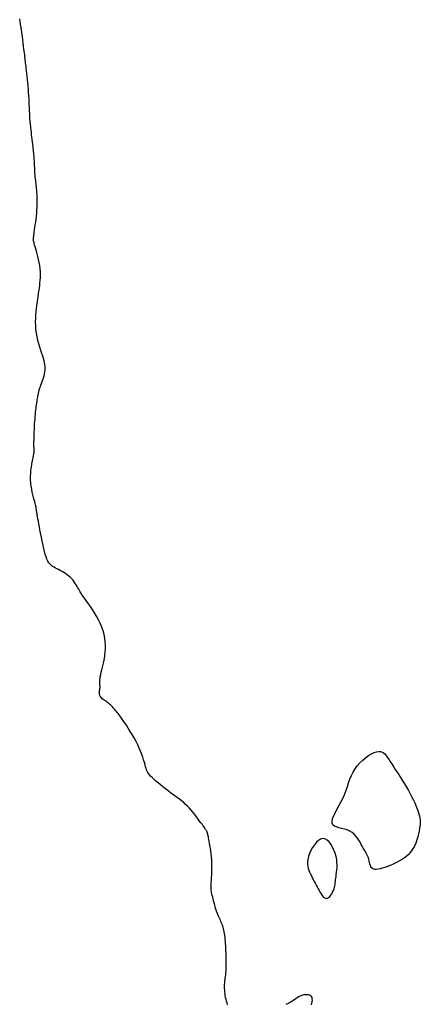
# Model space of a CAD drawing. Header units: millimetres. Extents: x 32690613 to 32693367, y 5343692 to 5344708.
# Tile 834 of 1009: x 32692958 to 32692972, y 5344305 to 5344337. Entities that reach past the tile are written whole.
import ezdxf

# ---------------------------------------------------------------- set-up
doc = ezdxf.new("R2010")
doc.units = ezdxf.units.MM
doc.header["$LTSCALE"] = 20
doc.layers.add('02-DGM_HL_491.50', color=72, linetype='Continuous')

msp = doc.modelspace()

# ---------------------------------------------------------------- linework, layer by layer
at = {"layer": '02-DGM_HL_491.50', "elevation": 491.5, "flags": 128}
for points in [[(32692965.183, 5344304.516), (32692965.165, 5344304.576), (32692965.147, 5344304.637), (32692965.131, 5344304.699), (32692965.117, 5344304.761), (32692965.106, 5344304.823), (32692965.097, 5344304.885), (32692965.09, 5344304.946), (32692965.086, 5344305.007), (32692965.083, 5344305.068), (32692965.083, 5344305.127), (32692965.084, 5344305.186), (32692965.087, 5344305.243), (32692965.092, 5344305.299), (32692965.098, 5344305.354), (32692965.105, 5344305.408), (32692965.112, 5344305.463), (32692965.119, 5344305.518), (32692965.126, 5344305.575), (32692965.132, 5344305.634), (32692965.136, 5344305.695), (32692965.139, 5344305.759), (32692965.141, 5344305.826), (32692965.141, 5344305.895), (32692965.14, 5344305.967), (32692965.139, 5344306.039), (32692965.137, 5344306.113), (32692965.134, 5344306.187), (32692965.131, 5344306.262), (32692965.128, 5344306.337), (32692965.125, 5344306.412), (32692965.121, 5344306.485), (32692965.117, 5344306.558), (32692965.113, 5344306.629), (32692965.107, 5344306.698), (32692965.1, 5344306.764), (32692965.092, 5344306.828), (32692965.083, 5344306.888), (32692965.072, 5344306.946), (32692965.06, 5344307.001), (32692965.047, 5344307.054), (32692965.032, 5344307.105), (32692965.016, 5344307.153), (32692964.999, 5344307.2), (32692964.981, 5344307.246), (32692964.962, 5344307.291), (32692964.943, 5344307.335), (32692964.922, 5344307.38), (32692964.901, 5344307.426), (32692964.88, 5344307.475), (32692964.859, 5344307.526), (32692964.837, 5344307.581), (32692964.816, 5344307.64), (32692964.795, 5344307.704), (32692964.774, 5344307.772), (32692964.755, 5344307.841), (32692964.736, 5344307.911), (32692964.718, 5344307.98), (32692964.701, 5344308.046), (32692964.686, 5344308.107), (32692964.673, 5344308.162), (32692964.662, 5344308.211), (32692964.652, 5344308.253), (32692964.644, 5344308.293), (32692964.638, 5344308.331), (32692964.635, 5344308.371), (32692964.633, 5344308.415), (32692964.633, 5344308.465), (32692964.634, 5344308.522), (32692964.638, 5344308.59), (32692964.643, 5344308.667), (32692964.649, 5344308.752), (32692964.654, 5344308.843), (32692964.659, 5344308.939), (32692964.662, 5344309.039), (32692964.663, 5344309.142), (32692964.66, 5344309.246), (32692964.654, 5344309.35), (32692964.646, 5344309.452), (32692964.634, 5344309.552), (32692964.622, 5344309.648), (32692964.608, 5344309.738), (32692964.594, 5344309.822), (32692964.581, 5344309.898), (32692964.569, 5344309.965), (32692964.558, 5344310.022), (32692964.549, 5344310.07), (32692964.542, 5344310.11), (32692964.535, 5344310.143), (32692964.53, 5344310.171), (32692964.525, 5344310.193), (32692964.52, 5344310.213), (32692964.515, 5344310.23), (32692964.51, 5344310.246), (32692964.505, 5344310.261), (32692964.499, 5344310.276), (32692964.493, 5344310.29), (32692964.486, 5344310.304), (32692964.479, 5344310.318), (32692964.471, 5344310.333), (32692964.461, 5344310.348), (32692964.451, 5344310.363), (32692964.44, 5344310.381), (32692964.426, 5344310.401), (32692964.408, 5344310.426), (32692964.387, 5344310.455), (32692964.362, 5344310.49), (32692964.331, 5344310.533), (32692964.295, 5344310.583), (32692964.252, 5344310.642), (32692964.204, 5344310.708), (32692964.15, 5344310.779), (32692964.093, 5344310.854), (32692964.032, 5344310.93), (32692963.969, 5344311.005), (32692963.904, 5344311.078), (32692963.839, 5344311.146), (32692963.774, 5344311.208), (32692963.709, 5344311.265), (32692963.643, 5344311.319), (32692963.575, 5344311.37), (32692963.506, 5344311.421), (32692963.434, 5344311.472), (32692963.359, 5344311.526), (32692963.28, 5344311.583), (32692963.198, 5344311.645), (32692963.113, 5344311.71), (32692963.029, 5344311.777), (32692962.945, 5344311.845), (32692962.866, 5344311.911), (32692962.791, 5344311.975), (32692962.724, 5344312.035), (32692962.665, 5344312.09), (32692962.617, 5344312.137), (32692962.579, 5344312.18), (32692962.548, 5344312.22), (32692962.523, 5344312.259), (32692962.502, 5344312.299), (32692962.484, 5344312.343), (32692962.467, 5344312.393), (32692962.45, 5344312.45), (32692962.431, 5344312.517), (32692962.409, 5344312.592), (32692962.384, 5344312.676), (32692962.355, 5344312.767), (32692962.321, 5344312.864), (32692962.283, 5344312.966), (32692962.239, 5344313.073), (32692962.189, 5344313.183), (32692962.133, 5344313.296), (32692962.071, 5344313.409), (32692962.007, 5344313.521), (32692961.941, 5344313.631), (32692961.875, 5344313.736), (32692961.811, 5344313.834), (32692961.751, 5344313.924), (32692961.696, 5344314.004), (32692961.648, 5344314.073), (32692961.606, 5344314.132), (32692961.569, 5344314.181), (32692961.536, 5344314.224), (32692961.507, 5344314.261), (32692961.479, 5344314.294), (32692961.453, 5344314.325), (32692961.427, 5344314.355), (32692961.4, 5344314.386), (32692961.373, 5344314.417), (32692961.345, 5344314.448), (32692961.315, 5344314.479), (32692961.284, 5344314.51), (32692961.252, 5344314.54), (32692961.219, 5344314.569), (32692961.184, 5344314.596), (32692961.148, 5344314.622), (32692961.111, 5344314.646), (32692961.074, 5344314.67), (32692961.039, 5344314.693), (32692961.007, 5344314.718), (32692960.978, 5344314.743), (32692960.954, 5344314.77), (32692960.935, 5344314.799), (32692960.923, 5344314.831), (32692960.917, 5344314.866), (32692960.915, 5344314.902), (32692960.917, 5344314.94), (32692960.92, 5344314.979), (32692960.925, 5344315.018), (32692960.929, 5344315.058), (32692960.932, 5344315.097), (32692960.932, 5344315.136), (32692960.93, 5344315.174), (32692960.928, 5344315.214), (32692960.926, 5344315.256), (32692960.926, 5344315.301), (32692960.927, 5344315.349), (32692960.932, 5344315.403), (32692960.941, 5344315.463), (32692960.955, 5344315.529), (32692960.973, 5344315.602), (32692960.993, 5344315.681), (32692961.015, 5344315.767), (32692961.038, 5344315.857), (32692961.059, 5344315.953), (32692961.078, 5344316.054), (32692961.094, 5344316.16), (32692961.105, 5344316.27), (32692961.111, 5344316.383), (32692961.111, 5344316.5), (32692961.104, 5344316.619), (32692961.089, 5344316.74), (32692961.066, 5344316.862), (32692961.035, 5344316.986), (32692960.993, 5344317.109), (32692960.942, 5344317.232), (32692960.883, 5344317.353), (32692960.818, 5344317.47), (32692960.75, 5344317.583), (32692960.681, 5344317.69), (32692960.613, 5344317.788), (32692960.55, 5344317.878), (32692960.493, 5344317.957), (32692960.444, 5344318.024), (32692960.403, 5344318.081), (32692960.368, 5344318.13), (32692960.339, 5344318.173), (32692960.313, 5344318.212), (32692960.289, 5344318.249), (32692960.267, 5344318.286), (32692960.245, 5344318.325), (32692960.222, 5344318.368), (32692960.197, 5344318.414), (32692960.171, 5344318.463), (32692960.141, 5344318.513), (32692960.109, 5344318.564), (32692960.074, 5344318.616), (32692960.034, 5344318.666), (32692959.991, 5344318.715), (32692959.943, 5344318.763), (32692959.892, 5344318.807), (32692959.837, 5344318.85), (32692959.781, 5344318.89), (32692959.723, 5344318.927), (32692959.665, 5344318.961), (32692959.608, 5344318.993), (32692959.552, 5344319.022), (32692959.499, 5344319.049), (32692959.448, 5344319.074), (32692959.399, 5344319.1), (32692959.353, 5344319.129), (32692959.31, 5344319.161), (32692959.269, 5344319.2), (32692959.231, 5344319.246), (32692959.196, 5344319.302), (32692959.164, 5344319.369), (32692959.134, 5344319.446), (32692959.107, 5344319.531), (32692959.081, 5344319.623), (32692959.057, 5344319.721), (32692959.034, 5344319.823), (32692959.013, 5344319.929), (32692958.992, 5344320.036), (32692958.971, 5344320.143), (32692958.95, 5344320.25), (32692958.931, 5344320.353), (32692958.912, 5344320.452), (32692958.895, 5344320.546), (32692958.879, 5344320.633), (32692958.865, 5344320.71), (32692958.852, 5344320.778), (32692958.842, 5344320.835), (32692958.834, 5344320.881), (32692958.827, 5344320.919), (32692958.821, 5344320.949), (32692958.817, 5344320.974), (32692958.814, 5344320.995), (32692958.812, 5344321.013), (32692958.81, 5344321.03), (32692958.808, 5344321.047), (32692958.806, 5344321.065), (32692958.803, 5344321.087), (32692958.799, 5344321.113), (32692958.793, 5344321.145), (32692958.785, 5344321.183), (32692958.774, 5344321.23), (32692958.759, 5344321.287), (32692958.741, 5344321.354), (32692958.72, 5344321.431), (32692958.698, 5344321.516), (32692958.676, 5344321.608), (32692958.656, 5344321.706), (32692958.638, 5344321.808), (32692958.625, 5344321.913), (32692958.618, 5344322.02), (32692958.617, 5344322.127), (32692958.622, 5344322.233), (32692958.631, 5344322.336), (32692958.644, 5344322.435), (32692958.659, 5344322.529), (32692958.674, 5344322.615), (32692958.69, 5344322.694), (32692958.703, 5344322.762), (32692958.714, 5344322.82), (32692958.722, 5344322.867), (32692958.728, 5344322.907), (32692958.732, 5344322.939), (32692958.734, 5344322.965), (32692958.736, 5344322.988), (32692958.736, 5344323.007), (32692958.735, 5344323.025), (32692958.734, 5344323.043), (32692958.733, 5344323.063), (32692958.732, 5344323.085), (32692958.731, 5344323.112), (32692958.731, 5344323.144), (32692958.73, 5344323.183), (32692958.73, 5344323.23), (32692958.731, 5344323.287), (32692958.733, 5344323.355), (32692958.735, 5344323.432), (32692958.738, 5344323.516), (32692958.741, 5344323.605), (32692958.745, 5344323.696), (32692958.749, 5344323.789), (32692958.754, 5344323.88), (32692958.76, 5344323.967), (32692958.766, 5344324.05), (32692958.772, 5344324.127), (32692958.778, 5344324.2), (32692958.785, 5344324.269), (32692958.792, 5344324.334), (32692958.8, 5344324.397), (32692958.808, 5344324.456), (32692958.816, 5344324.514), (32692958.824, 5344324.571), (32692958.833, 5344324.625), (32692958.841, 5344324.678), (32692958.85, 5344324.727), (32692958.858, 5344324.773), (32692958.865, 5344324.816), (32692958.872, 5344324.854), (32692958.878, 5344324.888), (32692958.884, 5344324.918), (32692958.889, 5344324.944), (32692958.894, 5344324.968), (32692958.9, 5344324.992), (32692958.907, 5344325.018), (32692958.917, 5344325.047), (32692958.928, 5344325.081), (32692958.943, 5344325.122), (32692958.962, 5344325.171), (32692958.982, 5344325.227), (32692959.004, 5344325.288), (32692959.027, 5344325.352), (32692959.049, 5344325.419), (32692959.068, 5344325.487), (32692959.085, 5344325.554), (32692959.098, 5344325.618), (32692959.105, 5344325.68), (32692959.108, 5344325.739), (32692959.105, 5344325.797), (32692959.098, 5344325.857), (32692959.086, 5344325.92), (32692959.069, 5344325.987), (32692959.048, 5344326.06), (32692959.023, 5344326.141), (32692958.993, 5344326.232), (32692958.962, 5344326.33), (32692958.929, 5344326.435), (32692958.896, 5344326.547), (32692958.865, 5344326.664), (32692958.837, 5344326.784), (32692958.814, 5344326.907), (32692958.798, 5344327.031), (32692958.788, 5344327.155), (32692958.785, 5344327.278), (32692958.788, 5344327.399), (32692958.795, 5344327.515), (32692958.804, 5344327.625), (32692958.816, 5344327.727), (32692958.828, 5344327.821), (32692958.84, 5344327.903), (32692958.85, 5344327.975), (32692958.858, 5344328.036), (32692958.866, 5344328.091), (32692958.873, 5344328.141), (32692958.88, 5344328.19), (32692958.887, 5344328.239), (32692958.895, 5344328.292), (32692958.903, 5344328.351), (32692958.912, 5344328.418), (32692958.922, 5344328.493), (32692958.931, 5344328.575), (32692958.939, 5344328.662), (32692958.944, 5344328.755), (32692958.946, 5344328.852), (32692958.944, 5344328.952), (32692958.937, 5344329.054), (32692958.924, 5344329.157), (32692958.906, 5344329.26), (32692958.885, 5344329.361), (32692958.862, 5344329.459), (32692958.837, 5344329.551), (32692958.813, 5344329.637), (32692958.79, 5344329.714), (32692958.77, 5344329.782), (32692958.754, 5344329.838), (32692958.741, 5344329.884), (32692958.732, 5344329.922), (32692958.725, 5344329.952), (32692958.72, 5344329.977), (32692958.717, 5344329.997), (32692958.715, 5344330.014), (32692958.714, 5344330.03), (32692958.714, 5344330.046), (32692958.714, 5344330.063), (32692958.715, 5344330.083), (32692958.717, 5344330.108), (32692958.721, 5344330.139), (32692958.725, 5344330.177), (32692958.732, 5344330.224), (32692958.74, 5344330.281), (32692958.751, 5344330.35), (32692958.762, 5344330.428), (32692958.775, 5344330.515), (32692958.788, 5344330.608), (32692958.801, 5344330.705), (32692958.812, 5344330.805), (32692958.823, 5344330.906), (32692958.831, 5344331.006), (32692958.837, 5344331.103), (32692958.84, 5344331.197), (32692958.842, 5344331.288), (32692958.841, 5344331.374), (32692958.839, 5344331.455), (32692958.836, 5344331.532), (32692958.831, 5344331.603), (32692958.826, 5344331.669), (32692958.82, 5344331.728), (32692958.814, 5344331.783), (32692958.807, 5344331.835), (32692958.801, 5344331.886), (32692958.794, 5344331.937), (32692958.788, 5344331.99), (32692958.781, 5344332.047), (32692958.775, 5344332.109), (32692958.77, 5344332.177), (32692958.765, 5344332.251), (32692958.76, 5344332.329), (32692958.756, 5344332.407), (32692958.752, 5344332.486), (32692958.748, 5344332.562), (32692958.744, 5344332.634), (32692958.741, 5344332.7), (32692958.737, 5344332.758), (32692958.733, 5344332.812), (32692958.729, 5344332.861), (32692958.725, 5344332.909), (32692958.72, 5344332.958), (32692958.714, 5344333.009), (32692958.708, 5344333.066), (32692958.7, 5344333.129), (32692958.692, 5344333.2), (32692958.683, 5344333.279), (32692958.673, 5344333.361), (32692958.664, 5344333.445), (32692958.654, 5344333.529), (32692958.645, 5344333.609), (32692958.636, 5344333.684), (32692958.628, 5344333.752), (32692958.621, 5344333.809), (32692958.616, 5344333.857), (32692958.611, 5344333.897), (32692958.607, 5344333.931), (32692958.604, 5344333.96), (32692958.602, 5344333.984), (32692958.6, 5344334.006), (32692958.598, 5344334.026), (32692958.597, 5344334.046), (32692958.595, 5344334.068), (32692958.594, 5344334.091), (32692958.593, 5344334.119), (32692958.591, 5344334.152), (32692958.589, 5344334.192), (32692958.588, 5344334.24), (32692958.585, 5344334.297), (32692958.583, 5344334.365), (32692958.579, 5344334.442), (32692958.576, 5344334.528), (32692958.571, 5344334.621), (32692958.566, 5344334.719), (32692958.56, 5344334.823), (32692958.553, 5344334.93), (32692958.545, 5344335.039), (32692958.535, 5344335.149), (32692958.525, 5344335.258), (32692958.515, 5344335.365), (32692958.504, 5344335.468), (32692958.493, 5344335.565), (32692958.483, 5344335.654), (32692958.474, 5344335.734), (32692958.466, 5344335.802), (32692958.459, 5344335.858), (32692958.453, 5344335.903), (32692958.449, 5344335.938), (32692958.445, 5344335.965), (32692958.442, 5344335.985), (32692958.44, 5344336), (32692958.439, 5344336.012), (32692958.437, 5344336.022), (32692958.436, 5344336.031), (32692958.435, 5344336.043), (32692958.434, 5344336.057), (32692958.432, 5344336.077), (32692958.429, 5344336.103), (32692958.426, 5344336.137), (32692958.421, 5344336.181), (32692958.415, 5344336.237), (32692958.407, 5344336.306), (32692958.398, 5344336.386), (32692958.387, 5344336.477), (32692958.375, 5344336.577), (32692958.361, 5344336.683), (32692958.346, 5344336.796), (32692958.33, 5344336.912), (32692958.313, 5344337.031), (32692958.294, 5344337.152), (32692958.275, 5344337.271), (32692958.255, 5344337.388)], [(32692967.981, 5344304.513), (32692967.993, 5344304.566), (32692968.002, 5344304.618), (32692968.007, 5344304.668), (32692968.005, 5344304.714), (32692967.997, 5344304.755), (32692967.98, 5344304.789), (32692967.953, 5344304.815), (32692967.918, 5344304.834), (32692967.876, 5344304.846), (32692967.829, 5344304.851), (32692967.78, 5344304.85), (32692967.729, 5344304.844), (32692967.679, 5344304.833), (32692967.631, 5344304.817), (32692967.587, 5344304.798), (32692967.545, 5344304.775), (32692967.504, 5344304.75), (32692967.463, 5344304.722), (32692967.42, 5344304.692), (32692967.373, 5344304.66), (32692967.322, 5344304.628), (32692967.264, 5344304.594), (32692967.199, 5344304.56), (32692967.127, 5344304.526)]]:
    msp.add_lwpolyline(points, dxfattribs=at)
for points in [[(32692971.565, 5344310.85), (32692971.581, 5344310.792), (32692971.593, 5344310.739), (32692971.601, 5344310.688), (32692971.605, 5344310.638), (32692971.605, 5344310.586), (32692971.601, 5344310.529), (32692971.594, 5344310.465), (32692971.583, 5344310.392), (32692971.569, 5344310.308), (32692971.55, 5344310.215), (32692971.525, 5344310.115), (32692971.494, 5344310.01), (32692971.455, 5344309.905), (32692971.407, 5344309.8), (32692971.349, 5344309.699), (32692971.28, 5344309.605), (32692971.2, 5344309.519), (32692971.11, 5344309.441), (32692971.013, 5344309.371), (32692970.911, 5344309.309), (32692970.807, 5344309.254), (32692970.704, 5344309.205), (32692970.603, 5344309.162), (32692970.507, 5344309.124), (32692970.418, 5344309.092), (32692970.337, 5344309.065), (32692970.264, 5344309.045), (32692970.198, 5344309.031), (32692970.139, 5344309.024), (32692970.088, 5344309.026), (32692970.045, 5344309.036), (32692970.009, 5344309.055), (32692969.98, 5344309.083), (32692969.958, 5344309.119), (32692969.94, 5344309.162), (32692969.926, 5344309.21), (32692969.913, 5344309.26), (32692969.902, 5344309.312), (32692969.89, 5344309.364), (32692969.876, 5344309.414), (32692969.859, 5344309.461), (32692969.839, 5344309.506), (32692969.817, 5344309.55), (32692969.791, 5344309.594), (32692969.764, 5344309.64), (32692969.734, 5344309.688), (32692969.703, 5344309.741), (32692969.67, 5344309.799), (32692969.636, 5344309.863), (32692969.599, 5344309.932), (32692969.558, 5344310.003), (32692969.512, 5344310.073), (32692969.46, 5344310.141), (32692969.401, 5344310.204), (32692969.334, 5344310.26), (32692969.257, 5344310.307), (32692969.171, 5344310.344), (32692969.078, 5344310.372), (32692968.984, 5344310.396), (32692968.894, 5344310.418), (32692968.813, 5344310.444), (32692968.744, 5344310.475), (32692968.693, 5344310.516), (32692968.666, 5344310.57), (32692968.664, 5344310.64), (32692968.684, 5344310.725), (32692968.724, 5344310.822), (32692968.777, 5344310.929), (32692968.839, 5344311.044), (32692968.905, 5344311.166), (32692968.971, 5344311.291), (32692969.033, 5344311.418), (32692969.086, 5344311.546), (32692969.133, 5344311.672), (32692969.176, 5344311.796), (32692969.217, 5344311.919), (32692969.261, 5344312.039), (32692969.309, 5344312.156), (32692969.364, 5344312.27), (32692969.429, 5344312.379), (32692969.506, 5344312.484), (32692969.592, 5344312.582), (32692969.685, 5344312.672), (32692969.782, 5344312.753), (32692969.88, 5344312.822), (32692969.976, 5344312.879), (32692970.066, 5344312.922), (32692970.149, 5344312.949), (32692970.221, 5344312.96), (32692970.283, 5344312.955), (32692970.337, 5344312.938), (32692970.383, 5344312.912), (32692970.422, 5344312.877), (32692970.457, 5344312.838), (32692970.487, 5344312.797), (32692970.515, 5344312.755), (32692970.541, 5344312.715), (32692970.566, 5344312.677), (32692970.592, 5344312.637), (32692970.62, 5344312.594), (32692970.651, 5344312.547), (32692970.686, 5344312.494), (32692970.726, 5344312.433), (32692970.772, 5344312.362), (32692970.826, 5344312.28), (32692970.885, 5344312.189), (32692970.948, 5344312.09), (32692971.014, 5344311.986), (32692971.081, 5344311.877), (32692971.147, 5344311.767), (32692971.211, 5344311.656), (32692971.271, 5344311.548), (32692971.326, 5344311.442), (32692971.375, 5344311.341), (32692971.419, 5344311.245), (32692971.457, 5344311.154), (32692971.491, 5344311.068), (32692971.52, 5344310.989), (32692971.545, 5344310.916)], [(32692968.357, 5344310.058), (32692968.284, 5344310.04), (32692968.211, 5344309.996), (32692968.141, 5344309.931), (32692968.074, 5344309.849), (32692968.013, 5344309.755), (32692967.959, 5344309.655), (32692967.914, 5344309.554), (32692967.881, 5344309.455), (32692967.859, 5344309.364), (32692967.849, 5344309.281), (32692967.849, 5344309.203), (32692967.857, 5344309.131), (32692967.872, 5344309.063), (32692967.893, 5344308.998), (32692967.917, 5344308.936), (32692967.945, 5344308.874), (32692967.974, 5344308.813), (32692968.004, 5344308.751), (32692968.036, 5344308.69), (32692968.068, 5344308.629), (32692968.1, 5344308.567), (32692968.133, 5344308.506), (32692968.167, 5344308.445), (32692968.201, 5344308.384), (32692968.234, 5344308.323), (32692968.268, 5344308.264), (32692968.302, 5344308.209), (32692968.336, 5344308.16), (32692968.371, 5344308.118), (32692968.406, 5344308.087), (32692968.441, 5344308.067), (32692968.477, 5344308.061), (32692968.514, 5344308.07), (32692968.55, 5344308.092), (32692968.586, 5344308.125), (32692968.621, 5344308.167), (32692968.653, 5344308.216), (32692968.682, 5344308.268), (32692968.708, 5344308.323), (32692968.729, 5344308.377), (32692968.745, 5344308.428), (32692968.758, 5344308.478), (32692968.767, 5344308.527), (32692968.773, 5344308.576), (32692968.779, 5344308.627), (32692968.784, 5344308.68), (32692968.789, 5344308.736), (32692968.796, 5344308.796), (32692968.805, 5344308.862), (32692968.815, 5344308.932), (32692968.823, 5344309.008), (32692968.83, 5344309.089), (32692968.832, 5344309.175), (32692968.828, 5344309.266), (32692968.818, 5344309.362), (32692968.798, 5344309.463), (32692968.768, 5344309.568), (32692968.728, 5344309.673), (32692968.68, 5344309.774), (32692968.626, 5344309.867), (32692968.565, 5344309.946), (32692968.499, 5344310.007), (32692968.429, 5344310.046)]]:
    msp.add_lwpolyline(points, close=True, dxfattribs=at)

doc.saveas('drawing.dxf')
